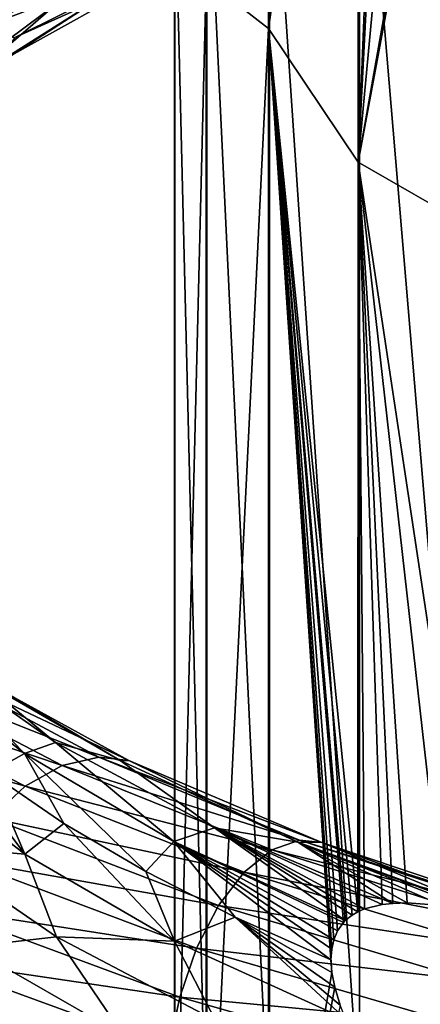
# Model space of a CAD drawing. Header units: metres. Extents: x -109 to 109, y -452 to 89.
# Tile 327 of 656: x -10.26 to -5.6, y -144.93 to -133.49. Entities that reach past the tile are written whole.
import ezdxf

# ---------------------------------------------------------------- set-up
doc = ezdxf.new("R2010")
doc.units = ezdxf.units.M
doc.layers.add('solid_k244270000c71_000_02', color=7, linetype='CONTINUOUS')

msp = doc.modelspace()

# ---------------------------------------------------------------- linework, layer by layer
at = {"layer": 'solid_k244270000c71_000_02'}
for points in [[(-7.364774, -118.796021, 844.619019), (-7.364774, -133.59314, 850.648315), (-8.086726, -133.028519, 852.172852)], [(-6.624619, -125.744965, 846.456177), (-7.364774, -133.59314, 850.648315), (-7.364774, -118.796021, 844.619019)], [(-6.624619, -125.744965, 846.456177), (-6.5927, -125.913734, 846.483032), (-7.364774, -133.59314, 850.648315)], [(-6.5927, -125.913734, 846.483032), (-6.529586, -126.123276, 846.486328), (-7.364774, -133.59314, 850.648315)], [(-6.529586, -126.123276, 846.486328), (-6.465248, -126.28717, 846.471069), (-7.364774, -133.59314, 850.648315)], [(-6.465248, -126.28717, 846.471069), (-6.422294, -126.382759, 846.456238), (-7.364774, -133.59314, 850.648315)], [(-6.422294, -126.382759, 846.456238), (-6.328317, -126.568054, 846.416809), (-7.364774, -133.59314, 850.648315)], [(-6.328317, -126.568054, 846.416809), (-6.320303, -135.144257, 849.673645), (-7.364774, -133.59314, 850.648315)], [(-6.25461, -126.697296, 846.381897), (-6.320303, -135.144257, 849.673645), (-6.328317, -126.568054, 846.416809)], [(-6.25461, -126.697296, 846.381897), (-6.00032, -127.076439, 846.250427), (-6.320303, -135.144257, 849.673645)], [(-6.00032, -127.076439, 846.250427), (-5.90903, -127.194733, 846.20166), (-6.320303, -135.144257, 849.673645)], [(-5.90903, -127.194733, 846.20166), (-5.610673, -127.537689, 846.04364), (-6.320303, -135.144257, 849.673645)], [(-5.610673, -127.537689, 846.04364), (-5.065654, -128.045334, 845.773132), (-6.320303, -135.144257, 849.673645)], [(-5.065654, -128.045334, 845.773132), (-5.00253, -128.096863, 845.743835), (-6.320303, -135.144257, 849.673645)], [(-5.00253, -128.096863, 845.743835), (-4.999055, -135.905945, 848.679565), (-6.320303, -135.144257, 849.673645)], [(-6.304805, -130.139191, 859.974304), (-4.980319, -145.824493, 866.169006), (-4.980319, -129.726822, 861.087708)], [(-7.353192, -130.638275, 858.626709), (-6.304805, -146.14534, 865.025818), (-6.304805, -130.139191, 859.974304)], [(-6.304805, -130.139191, 859.974304), (-6.304805, -146.14534, 865.025818), (-4.980319, -145.824493, 866.169006)], [(-8.079568, -131.202209, 857.104065), (-7.353192, -146.533661, 863.642273), (-7.353192, -130.638275, 858.626709)], [(-7.353192, -130.638275, 858.626709), (-7.353192, -146.533661, 863.642273), (-6.304805, -146.14534, 865.025818)], [(-8.452125, -131.80629, 855.472961), (-8.079568, -146.972427, 862.078918), (-8.079568, -131.202209, 857.104065)], [(-8.079568, -131.202209, 857.104065), (-8.079568, -146.972427, 862.078918), (-7.353192, -146.533661, 863.642273)], [(-8.454546, -132.424088, 853.804871), (-8.452125, -147.442444, 860.404297), (-8.452125, -131.80629, 855.472961)], [(-8.452125, -131.80629, 855.472961), (-8.452125, -147.442444, 860.404297), (-8.079568, -146.972427, 862.078918)], [(-8.454546, -132.424088, 853.804871), (-8.454546, -147.923111, 858.69165), (-8.452125, -147.442444, 860.404297)], [(-8.086726, -133.028519, 852.172852), (-8.454546, -147.923111, 858.69165), (-8.454546, -132.424088, 853.804871)], [(-11.259942, -133.373642, 875.268921), (-10.786219, -133.618027, 874.786255), (-8.474683, -132.491226, 876.220825)], [(-8.474683, -132.491226, 876.220825), (-10.786219, -133.618027, 874.786255), (-8.102345, -132.596237, 875.614563)], [(-10.786219, -133.618027, 874.786255), (-10.312324, -133.699127, 874.251526), (-8.102345, -132.596237, 875.614563)], [(-8.102345, -132.596237, 875.614563), (-10.312324, -133.699127, 874.251526), (-8.563095, -132.908264, 874.565308)], [(-8.563095, -132.908264, 874.565308), (-10.534434, -134.003723, 873.172729), (-9.254814, -133.195938, 873.348938)], [(-10.312324, -133.699127, 874.251526), (-10.534434, -134.003723, 873.172729), (-8.563095, -132.908264, 874.565308)], [(-8.086726, -133.028519, 852.172852), (-8.086726, -148.393402, 857.015991), (-8.454546, -147.923111, 858.69165)], [(-7.364774, -133.59314, 850.648315), (-8.086726, -148.393402, 857.015991), (-8.086726, -133.028519, 852.172852)], [(-9.254814, -133.195938, 873.348938), (-11.017351, -134.332245, 871.841003), (-9.81319, -133.295044, 872.220093)], [(-10.534434, -134.003723, 873.172729), (-11.017351, -134.332245, 871.841003), (-9.254814, -133.195938, 873.348938)], [(-9.81319, -133.295044, 872.220093), (-11.366519, -134.447723, 870.64563), (-10.502813, -133.388809, 871.013489)], [(-11.017351, -134.332245, 871.841003), (-11.366519, -134.447723, 870.64563), (-9.81319, -133.295044, 872.220093)], [(-7.364774, -133.59314, 850.648315), (-7.364774, -148.832703, 855.450745), (-8.086726, -148.393402, 857.015991)], [(-6.626279, -144.559723, 853.115173), (-7.364774, -148.832703, 855.450745), (-7.364774, -133.59314, 850.648315)], [(-6.636519, -144.413269, 853.0849), (-6.626279, -144.559723, 853.115173), (-7.364774, -133.59314, 850.648315)], [(-6.628397, -144.289963, 853.037537), (-6.636519, -144.413269, 853.0849), (-7.364774, -133.59314, 850.648315)], [(-6.603478, -144.178497, 852.971985), (-6.628397, -144.289963, 853.037537), (-7.364774, -133.59314, 850.648315)], [(-6.5596, -144.075256, 852.88501), (-6.603478, -144.178497, 852.971985), (-7.364774, -133.59314, 850.648315)], [(-6.492137, -143.980011, 852.771973), (-6.5596, -144.075256, 852.88501), (-7.364774, -133.59314, 850.648315)], [(-6.47033, -143.957199, 852.738281), (-6.492137, -143.980011, 852.771973), (-7.364774, -133.59314, 850.648315)], [(-6.391581, -143.893143, 852.623779), (-6.47033, -143.957199, 852.738281), (-7.364774, -133.59314, 850.648315)], [(-6.326116, -143.854935, 852.535217), (-6.391581, -143.893143, 852.623779), (-7.364774, -133.59314, 850.648315)], [(-6.320303, -135.144257, 849.673645), (-6.326116, -143.854935, 852.535217), (-7.364774, -133.59314, 850.648315)], [(-6.245872, -143.820282, 852.432617), (-6.326116, -143.854935, 852.535217), (-6.320303, -135.144257, 849.673645)], [(-6.0408, -143.769958, 852.193298), (-6.245872, -143.820282, 852.432617), (-6.320303, -135.144257, 849.673645)], [(-5.917645, -143.756714, 852.06189), (-6.0408, -143.769958, 852.193298), (-6.320303, -135.144257, 849.673645)], [(-5.749254, -143.751846, 851.894348), (-5.917645, -143.756714, 852.06189), (-6.320303, -135.144257, 849.673645)], [(-5.344592, -143.779572, 851.538269), (-5.749254, -143.751846, 851.894348), (-6.320303, -135.144257, 849.673645)], [(-5.009503, -143.827454, 851.283691), (-5.344592, -143.779572, 851.538269), (-6.320303, -135.144257, 849.673645)], [(-4.999055, -135.905945, 848.679565), (-5.009503, -143.827454, 851.283691), (-6.320303, -135.144257, 849.673645)], [(-11.619367, -140.903488, 856.929138), (-10.200845, -142.016983, 855.252258), (-11.386223, -140.802704, 855.98938)], [(-11.619367, -140.903488, 856.929138), (-10.603513, -142.240494, 855.983826), (-10.200845, -142.016983, 855.252258)], [(-11.386223, -140.802704, 855.98938), (-9.839185, -141.888519, 854.383728), (-10.876315, -141.041534, 854.630005)], [(-10.200845, -142.016983, 855.252258), (-9.839185, -141.888519, 854.383728), (-11.386223, -140.802704, 855.98938)], [(-11.899677, -141.04248, 852.78125), (-11.376819, -140.970062, 853.267944), (-9.335053, -142.057449, 851.68219)], [(-8.985399, -142.095459, 852.286011), (-9.335053, -142.057449, 851.68219), (-11.376819, -140.970062, 853.267944)], [(-10.943821, -141.022552, 853.815491), (-8.985399, -142.095459, 852.286011), (-11.376819, -140.970062, 853.267944)], [(-9.087927, -142.098099, 853.121765), (-8.985399, -142.095459, 852.286011), (-10.943821, -141.022552, 853.815491)], [(-10.876315, -141.041534, 854.630005), (-9.087927, -142.098099, 853.121765), (-10.943821, -141.022552, 853.815491)], [(-11.899677, -141.04248, 852.78125), (-9.764075, -142.154297, 851.114807), (-12.422725, -141.260559, 852.34021)], [(-11.899677, -141.04248, 852.78125), (-9.335053, -142.057449, 851.68219), (-9.764075, -142.154297, 851.114807)], [(-9.839185, -141.888519, 854.383728), (-9.087927, -142.098099, 853.121765), (-10.876315, -141.041534, 854.630005)], [(-12.422725, -141.260559, 852.34021), (-10.193253, -142.395462, 850.592224), (-12.90808, -141.612701, 851.977966)], [(-9.764075, -142.154297, 851.114807), (-10.193253, -142.395462, 850.592224), (-12.422725, -141.260559, 852.34021)], [(-10.193253, -142.395462, 850.592224), (-10.591503, -142.767426, 850.15332), (-12.90808, -141.612701, 851.977966)], [(-11.615814, -142.080673, 857.278748), (-10.195427, -143.18338, 855.595276), (-11.36486, -141.626846, 856.915955)], [(-10.195427, -143.18338, 855.595276), (-10.603513, -142.240494, 855.983826), (-11.36486, -141.626846, 856.915955)], [(-10.200845, -142.016983, 855.252258), (-8.464559, -143.038864, 853.838562), (-9.839185, -141.888519, 854.383728)], [(-9.839185, -141.888519, 854.383728), (-7.992914, -142.877777, 853.057556), (-9.087927, -142.098099, 853.121765)], [(-8.464559, -143.038864, 853.838562), (-7.992914, -142.877777, 853.057556), (-9.839185, -141.888519, 854.383728)], [(-10.200845, -142.016983, 855.252258), (-10.603513, -142.240494, 855.983826), (-9.743526, -142.826767, 855.12793)], [(-10.200845, -142.016983, 855.252258), (-9.743526, -142.826767, 855.12793), (-8.79004, -143.385239, 854.354736)], [(-10.200845, -142.016983, 855.252258), (-8.79004, -143.385239, 854.354736), (-8.464559, -143.038864, 853.838562)], [(-9.764075, -142.154297, 851.114807), (-9.335053, -142.057449, 851.68219), (-7.002331, -143.020859, 850.461243)], [(-6.743487, -143.04895, 851.109009), (-7.002331, -143.020859, 850.461243), (-9.335053, -142.057449, 851.68219)], [(-8.985399, -142.095459, 852.286011), (-6.743487, -143.04895, 851.109009), (-9.335053, -142.057449, 851.68219)], [(-11.378139, -143.079834, 856.663635), (-10.195427, -143.18338, 855.595276), (-11.615814, -142.080673, 857.278748)], [(-9.764075, -142.154297, 851.114807), (-7.324145, -143.136261, 849.830017), (-10.193253, -142.395462, 850.592224)], [(-9.764075, -142.154297, 851.114807), (-7.002331, -143.020859, 850.461243), (-7.324145, -143.136261, 849.830017)], [(-9.087927, -142.098099, 853.121765), (-7.021601, -143.04657, 851.931702), (-8.985399, -142.095459, 852.286011)], [(-7.992914, -142.877777, 853.057556), (-7.021601, -143.04657, 851.931702), (-9.087927, -142.098099, 853.121765)], [(-7.021601, -143.04657, 851.931702), (-6.743487, -143.04895, 851.109009), (-8.985399, -142.095459, 852.286011)], [(-10.195427, -143.18338, 855.595276), (-9.743526, -142.826767, 855.12793), (-10.603513, -142.240494, 855.983826)], [(-10.193253, -142.395462, 850.592224), (-7.646076, -143.394943, 849.242798), (-10.591503, -142.767426, 850.15332)], [(-7.324145, -143.136261, 849.830017), (-7.646076, -143.394943, 849.242798), (-10.193253, -142.395462, 850.592224)], [(-10.591503, -142.767426, 850.15332), (-7.944808, -143.781937, 848.742981), (-10.930311, -143.252197, 849.831604)], [(-7.646076, -143.394943, 849.242798), (-7.944808, -143.781937, 848.742981), (-10.591503, -142.767426, 850.15332)], [(-10.195427, -143.18338, 855.595276), (-8.45734, -144.19606, 854.175964), (-9.743526, -142.826767, 855.12793)], [(-8.45734, -144.19606, 854.175964), (-8.79004, -143.385239, 854.354736), (-9.743526, -142.826767, 855.12793)], [(-8.464559, -143.038864, 853.838562), (-6.47033, -143.957199, 852.738281), (-7.992914, -142.877777, 853.057556)], [(-7.992914, -142.877777, 853.057556), (-6.47033, -143.957199, 852.738281), (-6.391581, -143.893143, 852.623779)], [(-7.992914, -142.877777, 853.057556), (-6.391581, -143.893143, 852.623779), (-6.326116, -143.854935, 852.535217)], [(-7.992914, -142.877777, 853.057556), (-6.326116, -143.854935, 852.535217), (-6.245872, -143.820282, 852.432617)], [(-7.992914, -142.877777, 853.057556), (-6.245872, -143.820282, 852.432617), (-6.0408, -143.769958, 852.193298)], [(-7.992914, -142.877777, 853.057556), (-6.0408, -143.769958, 852.193298), (-5.917645, -143.756714, 852.06189)], [(-7.992914, -142.877777, 853.057556), (-5.917645, -143.756714, 852.06189), (-7.021601, -143.04657, 851.931702)], [(-11.378139, -143.079834, 856.663635), (-9.827553, -144.145523, 855.045837), (-10.195427, -143.18338, 855.595276)], [(-10.846836, -144.263077, 855.560486), (-9.827553, -144.145523, 855.045837), (-11.378139, -143.079834, 856.663635)], [(-8.464559, -143.038864, 853.838562), (-8.79004, -143.385239, 854.354736), (-7.750463, -143.915054, 853.670593)], [(-8.464559, -143.038864, 853.838562), (-6.636519, -144.413269, 853.0849), (-6.628397, -144.289963, 853.037537)], [(-8.464559, -143.038864, 853.838562), (-7.750463, -143.915054, 853.670593), (-6.636519, -144.413269, 853.0849)], [(-8.464559, -143.038864, 853.838562), (-6.628397, -144.289963, 853.037537), (-6.603478, -144.178497, 852.971985)], [(-8.464559, -143.038864, 853.838562), (-6.603478, -144.178497, 852.971985), (-6.5596, -144.075256, 852.88501)], [(-8.464559, -143.038864, 853.838562), (-6.5596, -144.075256, 852.88501), (-6.492137, -143.980011, 852.771973)], [(-8.464559, -143.038864, 853.838562), (-6.492137, -143.980011, 852.771973), (-6.47033, -143.957199, 852.738281)], [(-7.324145, -143.136261, 849.830017), (-7.002331, -143.020859, 850.461243), (-4.449855, -143.849442, 849.652649)], [(-7.021601, -143.04657, 851.931702), (-5.917645, -143.756714, 852.06189), (-5.749254, -143.751846, 851.894348)], [(-7.021601, -143.04657, 851.931702), (-5.749254, -143.751846, 851.894348), (-5.344592, -143.779572, 851.538269)], [(-7.021601, -143.04657, 851.931702), (-5.344592, -143.779572, 851.538269), (-5.009503, -143.827454, 851.283691)], [(-7.021601, -143.04657, 851.931702), (-5.009503, -143.827454, 851.283691), (-4.817277, -143.861069, 851.151611)], [(-7.021601, -143.04657, 851.931702), (-4.817277, -143.861069, 851.151611), (-4.744738, -143.874634, 851.104126)], [(-7.021601, -143.04657, 851.931702), (-4.744738, -143.874634, 851.104126), (-6.743487, -143.04895, 851.109009)], [(-4.287416, -143.872437, 850.330994), (-4.449855, -143.849442, 849.652649), (-7.002331, -143.020859, 850.461243)], [(-6.743487, -143.04895, 851.109009), (-4.287416, -143.872437, 850.330994), (-7.002331, -143.020859, 850.461243)], [(-6.743487, -143.04895, 851.109009), (-4.744738, -143.874634, 851.104126), (-4.172339, -143.992874, 850.771118)], [(-6.743487, -143.04895, 851.109009), (-4.172339, -143.992874, 850.771118), (-4.287416, -143.872437, 850.330994)], [(-9.827553, -144.145523, 855.045837), (-8.45734, -144.19606, 854.175964), (-10.195427, -143.18338, 855.595276)], [(-7.324145, -143.136261, 849.830017), (-4.654362, -143.97699, 848.976563), (-7.646076, -143.394943, 849.242798)], [(-7.324145, -143.136261, 849.830017), (-4.449855, -143.849442, 849.652649), (-4.654362, -143.97699, 848.976563)], [(-10.930311, -143.252197, 849.831604), (-8.198953, -144.277985, 848.368469), (-11.191524, -143.812637, 849.640198)], [(-7.944808, -143.781937, 848.742981), (-8.198953, -144.277985, 848.368469), (-10.930311, -143.252197, 849.831604)], [(-8.45734, -144.19606, 854.175964), (-7.750463, -143.915054, 853.670593), (-8.79004, -143.385239, 854.354736)], [(-7.646076, -143.394943, 849.242798), (-4.858943, -144.247131, 848.34375), (-7.944808, -143.781937, 848.742981)], [(-4.654362, -143.97699, 848.976563), (-4.858943, -144.247131, 848.34375), (-7.646076, -143.394943, 849.242798)], [(-11.191524, -143.812637, 849.640198), (-8.394891, -144.845383, 848.135254), (-11.359598, -144.40741, 849.587219)], [(-8.198953, -144.277985, 848.368469), (-8.394891, -144.845383, 848.135254), (-11.191524, -143.812637, 849.640198)], [(-7.944808, -143.781937, 848.742981), (-5.048782, -144.643936, 847.800903), (-8.198953, -144.277985, 848.368469)], [(-4.858943, -144.247131, 848.34375), (-5.048782, -144.643936, 847.800903), (-7.944808, -143.781937, 848.742981)], [(-8.45734, -144.19606, 854.175964), (-6.464495, -145.101318, 853.071594), (-7.750463, -143.915054, 853.670593)], [(-7.750463, -143.915054, 853.670593), (-6.464495, -145.101318, 853.071594), (-6.529995, -144.938507, 853.104553)], [(-7.750463, -143.915054, 853.670593), (-6.529995, -144.938507, 853.104553), (-6.593547, -144.730865, 853.123657)], [(-7.750463, -143.915054, 853.670593), (-6.593547, -144.730865, 853.123657), (-6.626279, -144.559723, 853.115173)], [(-7.750463, -143.915054, 853.670593), (-6.626279, -144.559723, 853.115173), (-6.636519, -144.413269, 853.0849)], [(-10.846836, -144.263077, 855.560486), (-9.050508, -145.291733, 854.038696), (-9.827553, -144.145523, 855.045837)], [(-9.827553, -144.145523, 855.045837), (-7.97791, -145.117935, 853.70929), (-8.45734, -144.19606, 854.175964)], [(-9.050508, -145.291733, 854.038696), (-7.97791, -145.117935, 853.70929), (-9.827553, -144.145523, 855.045837)], [(-7.97791, -145.117935, 853.70929), (-6.464495, -145.101318, 853.071594), (-8.45734, -144.19606, 854.175964)], [(-10.604074, -145.136185, 854.673767), (-9.050508, -145.291733, 854.038696), (-10.846836, -144.263077, 855.560486)], [(-8.198953, -144.277985, 848.368469), (-5.210286, -145.147324, 847.388977), (-8.394891, -144.845383, 848.135254)], [(-5.048782, -144.643936, 847.800903), (-5.210286, -145.147324, 847.388977), (-8.198953, -144.277985, 848.368469)], [(-11.359598, -144.40741, 849.587219), (-8.520966, -145.442474, 848.053894), (-11.419143, -144.995148, 849.681274)], [(-8.394891, -144.845383, 848.135254), (-8.520966, -145.442474, 848.053894), (-11.359598, -144.40741, 849.587219)], [(-6.626279, -144.559723, 853.115173), (-6.593547, -144.730865, 853.123657), (-7.364774, -148.832703, 855.450745)], [(-6.593547, -144.730865, 853.123657), (-6.529995, -144.938507, 853.104553), (-7.364774, -148.832703, 855.450745)], [(-8.394891, -144.845383, 848.135254), (-5.334801, -145.719208, 847.125916), (-8.520966, -145.442474, 848.053894)], [(-5.210286, -145.147324, 847.388977), (-5.334801, -145.719208, 847.125916), (-8.394891, -144.845383, 848.135254)]]:
    msp.add_3dface(points, dxfattribs=at)

doc.saveas('drawing.dxf')
